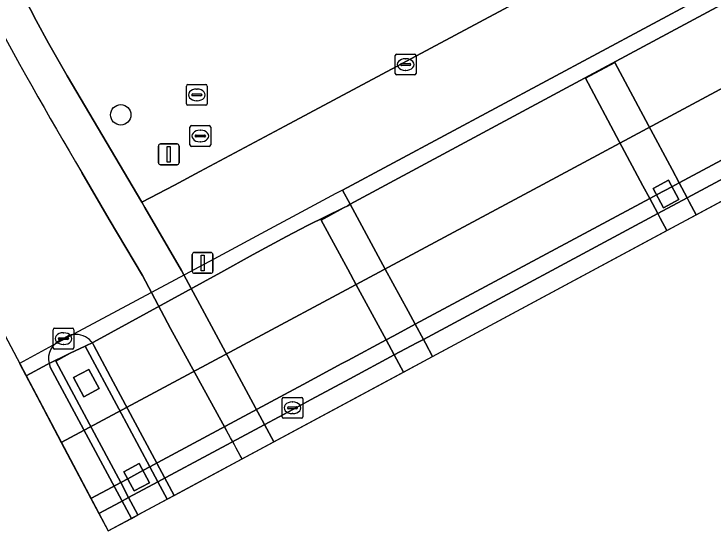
# Model space of a CAD drawing. Extents: x 158793 to 159888, y 384317 to 385256.
# Drawn here: x 159484 to 159517.57, y 384319.44 to 384344.23 of the extents above; entities that cross this region are included whole.
import ezdxf

# ---------------------------------------------------------------- set-up
doc = ezdxf.new("R2010")
doc.units = 0
for name, color, linetype in [('IMGEO_Berm_groen', 7, 'Continuous'), ('IMGEO_Berm_open', 7, 'Continuous'), ('IMGEO_Boom', 7, 'Continuous'), ('IMGEO_Dek', 7, 'Continuous'), ('IMGEO_Kolk', 7, 'Continuous'), ('IMGEO_Lichtmast', 7, 'Continuous'), ('IMGEO_Pijler', 7, 'Continuous'), ('IMGEO_Rijbaan_lokaal_gesloten', 7, 'Continuous'), ('IMGEO_Rijbaan_lokaal_open', 7, 'Continuous'), ('IMGEO_Rijbaan_regionaal_gesloten', 7, 'Continuous'), ('IMGEO_Rioolput', 7, 'Continuous'), ('IMGEO_Verkeerseiland_gesloten', 7, 'Continuous'), ('IMGEO_Voetgangersgebied_gesloten', 7, 'Continuous'), ('IMGEO_Voetgangersgebied_open', 7, 'Continuous')]:
    doc.layers.add(name, color=color, linetype=linetype)

msp = doc.modelspace()

# ---------------------------------------------------------------- linework, layer by layer
at = {"layer": 'IMGEO_Berm_groen'}
msp.add_lwpolyline([(159480.576, 384352.48), (159484.51, 384344.984), (159485.066, 384343.909), (159485.659, 384342.826), (159486.552, 384341.268), (159490.135, 384335.201), (159491.688, 384336.028), (159492.902, 384336.674), (159496.988, 384338.85), (159508.648, 384345.089)], dxfattribs=at)
at = {"layer": 'IMGEO_Berm_open'}
for points in [[(159536.444, 384355.45), (159499.781, 384335.799), (159499.44, 384335.616), (159497.35, 384334.496), (159496.454, 384334.016), (159493.575, 384332.472), (159487.092, 384328.997), (159485.675, 384328.238), (159484.262, 384327.473), (159484.574, 384326.883), (159485.585, 384327.422), (159486.695, 384327.959), (159487.409, 384328.304), (159487.803, 384328.494), (159493.91, 384331.841), (159495.471, 384332.697), (159497.071, 384333.553), (159498.072, 384334.088), (159499.805, 384334.941), (159500, 384335.037), (159500.121, 384335.102), (159511.561, 384341.26), (159529.745, 384351.027), (159536.769, 384354.829)], [(159527.213, 384342.181), (159515.9, 384336.131), (159515.553, 384335.945), (159514.845, 384335.566), (159514.485, 384335.374), (159503.237, 384329.352), (159502.921, 384329.183), (159502.185, 384328.789), (159501.841, 384328.604), (159500, 384327.619), (159499.721, 384327.468), (159497.858, 384326.465), (159496.972, 384325.989), (159490.898, 384322.721), (159490.513, 384322.514), (159490.182, 384322.336), (159489.455, 384321.945), (159489.114, 384321.762), (159488.707, 384321.543), (159487.687, 384320.994), (159488.064, 384320.282), (159489.088, 384320.831), (159489.495, 384321.049), (159490.896, 384321.8), (159491.281, 384322.007), (159497.363, 384325.269), (159498.25, 384325.745), (159500.11, 384326.742), (159502.233, 384327.88), (159503.312, 384328.459), (159503.629, 384328.629), (159514.868, 384334.656), (159516.283, 384335.414), (159522.999, 384339.016)]]:
    msp.add_lwpolyline(points, dxfattribs=at)
at = {"layer": 'IMGEO_Boom'}
msp.add_circle((159489.119, 384339.391), 0.489, dxfattribs=at)
at = {"layer": 'IMGEO_Dek'}
msp.add_lwpolyline([(159488.508, 384319.441), (159617.271, 384388.641), (159616.87, 384389.389), (159616.488, 384390.102), (159613.401, 384395.863), (159613.053, 384396.512), (159610.395, 384395.087), (159563.216, 384369.799), (159561.835, 384369.06), (159550.338, 384362.897), (159549.574, 384362.488), (159548.537, 384361.932), (159539.445, 384357.059), (159537.377, 384355.95), (159536.444, 384355.45), (159499.781, 384335.799), (159499.44, 384335.616), (159497.35, 384334.496), (159496.454, 384334.016), (159493.575, 384332.472), (159487.092, 384328.997), (159485.675, 384328.238), (159484.262, 384327.473)], close=True, dxfattribs=at)
at = {"layer": 'IMGEO_Kolk'}
for p, q in [((159502.279, 384341.378), (159502.279, 384342.23)), ((159502.354, 384342.304), (159503.206, 384342.304)), ((159503.28, 384342.23), (159503.28, 384341.378)), ((159502.538, 384341.798), (159502.538, 384341.81)), ((159502.581, 384341.847), (159502.979, 384341.847)), ((159502.767, 384342.084), (159502.792, 384342.084)), ((159503.022, 384341.81), (159503.022, 384341.798)), ((159502.976, 384341.761), (159502.578, 384341.761)), ((159502.79, 384341.524), (159502.765, 384341.524)), ((159503.206, 384341.304), (159502.354, 384341.304)), ((159492.433, 384337.951), (159492.433, 384338.803)), ((159492.508, 384338.877), (159493.36, 384338.877)), ((159493.434, 384338.803), (159493.434, 384337.951)), ((159492.921, 384338.657), (159492.946, 384338.657)), ((159492.692, 384338.371), (159492.692, 384338.383)), ((159493.13, 384338.334), (159492.732, 384338.334)), ((159492.735, 384338.42), (159493.133, 384338.42)), ((159493.176, 384338.383), (159493.176, 384338.371)), ((159493.36, 384337.877), (159492.508, 384337.877)), ((159492.944, 384338.097), (159492.919, 384338.097)), ((159485.869, 384328.237), (159485.869, 384329.089)), ((159485.944, 384329.163), (159486.796, 384329.163)), ((159486.87, 384329.089), (159486.87, 384328.237)), ((159486.357, 384328.943), (159486.382, 384328.943)), ((159486.128, 384328.657), (159486.128, 384328.669)), ((159486.566, 384328.62), (159486.168, 384328.62)), ((159486.171, 384328.706), (159486.569, 384328.706)), ((159486.38, 384328.383), (159486.355, 384328.383)), ((159486.612, 384328.669), (159486.612, 384328.657)), ((159486.796, 384328.163), (159485.944, 384328.163)), ((159496.854, 384324.92), (159496.854, 384325.772)), ((159496.929, 384325.846), (159497.781, 384325.846)), ((159497.855, 384325.772), (159497.855, 384324.92)), ((159497.113, 384325.34), (159497.113, 384325.352)), ((159497.156, 384325.389), (159497.554, 384325.389)), ((159497.342, 384325.626), (159497.367, 384325.626)), ((159497.597, 384325.352), (159497.597, 384325.34)), ((159497.551, 384325.303), (159497.153, 384325.303)), ((159497.365, 384325.066), (159497.34, 384325.066)), ((159497.781, 384324.846), (159496.929, 384324.846))]:
    msp.add_line(p, q, dxfattribs=at)
for points in [[(159502.279, 384341.378), (159502.279, 384342.23)], [(159502.354, 384342.304), (159503.206, 384342.304)], [(159503.28, 384342.23), (159503.28, 384341.378)], [(159503.206, 384341.304), (159502.354, 384341.304)], [(159492.433, 384337.951), (159492.433, 384338.803)], [(159492.508, 384338.877), (159493.36, 384338.877)], [(159493.434, 384338.803), (159493.434, 384337.951)], [(159493.36, 384337.877), (159492.508, 384337.877)], [(159485.869, 384328.237), (159485.869, 384329.089)], [(159485.944, 384329.163), (159486.796, 384329.163)], [(159486.87, 384329.089), (159486.87, 384328.237)], [(159486.796, 384328.163), (159485.944, 384328.163)], [(159496.854, 384324.92), (159496.854, 384325.772)], [(159496.929, 384325.846), (159497.781, 384325.846)], [(159497.855, 384325.772), (159497.855, 384324.92)], [(159497.781, 384324.846), (159496.929, 384324.846)]]:
    msp.add_lwpolyline(points, dxfattribs=at)
for centre, radius, start, end in [((159502.356, 384342.228), 0.0765, 91.552, 178.448), ((159502.356, 384342.228), 0.0765, 91.552, 178.448), ((159503.204, 384342.228), 0.0765, 1.552, 88.448), ((159503.204, 384342.228), 0.0765, 1.552, 88.448), ((159502.578, 384341.807), 0.0403, 85.8775, 175.7526), ((159502.983, 384341.809), 0.0386, 1.7309, 96.639), ((159502.575, 384341.797), 0.0366, 178.938, 274.7102), ((159502.979, 384341.804), 0.043, 264.8664, 352.4533), ((159502.356, 384341.38), 0.0765, 181.552, 268.448), ((159502.356, 384341.38), 0.0765, 181.552, 268.448), ((159503.204, 384341.38), 0.0765, 271.552, 358.448), ((159503.204, 384341.38), 0.0765, 271.552, 358.448), ((159492.51, 384338.801), 0.0765, 91.552, 178.448), ((159492.51, 384338.801), 0.0765, 91.552, 178.448), ((159493.358, 384338.801), 0.0765, 1.552, 88.448), ((159493.358, 384338.801), 0.0765, 1.552, 88.448), ((159492.732, 384338.38), 0.0403, 85.8775, 175.7526), ((159492.729, 384338.37), 0.0366, 178.938, 274.7102), ((159493.133, 384338.377), 0.043, 264.8664, 352.4533), ((159493.137, 384338.382), 0.0386, 1.7309, 96.639), ((159492.51, 384337.953), 0.0765, 181.552, 268.448), ((159492.51, 384337.953), 0.0765, 181.552, 268.448), ((159493.358, 384337.953), 0.0765, 271.552, 358.448), ((159493.358, 384337.953), 0.0765, 271.552, 358.448), ((159485.946, 384329.087), 0.0765, 91.552, 178.448), ((159485.946, 384329.087), 0.0765, 91.552, 178.448), ((159486.794, 384329.087), 0.0765, 1.552, 88.448), ((159486.794, 384329.087), 0.0765, 1.552, 88.448), ((159486.573, 384328.668), 0.0386, 1.7309, 96.639), ((159486.168, 384328.666), 0.0403, 85.8775, 175.7526), ((159486.165, 384328.656), 0.0366, 178.938, 274.7102), ((159486.569, 384328.663), 0.043, 264.8664, 352.4533), ((159485.946, 384328.239), 0.0765, 181.552, 268.448), ((159485.946, 384328.239), 0.0765, 181.552, 268.448), ((159486.794, 384328.239), 0.0765, 271.552, 358.448), ((159486.794, 384328.239), 0.0765, 271.552, 358.448), ((159496.931, 384325.77), 0.0765, 91.552, 178.448), ((159496.931, 384325.77), 0.0765, 91.552, 178.448), ((159497.779, 384325.77), 0.0765, 1.552, 88.448), ((159497.779, 384325.77), 0.0765, 1.552, 88.448), ((159497.153, 384325.349), 0.0403, 85.8775, 175.7526), ((159497.558, 384325.351), 0.0386, 1.7309, 96.639), ((159497.15, 384325.339), 0.0366, 178.938, 274.7102), ((159497.554, 384325.346), 0.043, 264.8664, 352.4533), ((159496.931, 384324.922), 0.0765, 181.552, 268.448), ((159496.931, 384324.922), 0.0765, 181.552, 268.448), ((159497.779, 384324.922), 0.0765, 271.552, 358.448), ((159497.779, 384324.922), 0.0765, 271.552, 358.448)]:
    msp.add_arc(centre, radius, start, end, dxfattribs=at)
for centre, major_axis, ratio, start_param, end_param in [((159502.766, 384341.804), (-0.387, 0.002), 0.722429, 4.712389, 7.853982), ((159502.791, 384341.804), (-0.39, 0.002), 0.717154, 1.570796, 4.712389), ((159492.92, 384338.377), (-0.387, 0.002), 0.722429, 4.712389, 7.853982), ((159492.945, 384338.377), (-0.39, 0.002), 0.717154, 1.570796, 4.712389), ((159486.356, 384328.663), (-0.387, 0.002), 0.722429, 4.712389, 7.853982), ((159486.381, 384328.663), (-0.39, 0.002), 0.717154, 1.570796, 4.712389), ((159497.341, 384325.346), (-0.387, 0.002), 0.722429, 4.712389, 7.853982), ((159497.366, 384325.346), (-0.39, 0.002), 0.717154, 1.570796, 4.712389)]:
    msp.add_ellipse(centre, major_axis=major_axis, ratio=ratio, start_param=start_param, end_param=end_param, dxfattribs=at)
at = {"layer": 'IMGEO_Lichtmast'}
for p, q in [((159490.925, 384337.097), (159490.925, 384337.897)), ((159490.925, 384337.897), (159490.925, 384337.097)), ((159491.025, 384337.997), (159491.815, 384337.997)), ((159491.815, 384337.997), (159491.025, 384337.997)), ((159491.915, 384337.897), (159491.915, 384337.097)), ((159491.915, 384337.097), (159491.915, 384337.897)), ((159491.815, 384336.997), (159491.025, 384336.997)), ((159491.025, 384336.997), (159491.815, 384336.997)), ((159492.648, 384332.794), (159493.438, 384332.794)), ((159493.438, 384332.794), (159492.648, 384332.794)), ((159492.548, 384331.894), (159492.548, 384332.694)), ((159492.548, 384332.694), (159492.548, 384331.894)), ((159493.538, 384332.694), (159493.538, 384331.894)), ((159493.538, 384331.894), (159493.538, 384332.694)), ((159493.438, 384331.794), (159492.648, 384331.794)), ((159492.648, 384331.794), (159493.438, 384331.794))]:
    msp.add_line(p, q, dxfattribs=at)
for points in [[(159491.345, 384337.872), (159491.495, 384337.872), (159491.495, 384337.122), (159491.345, 384337.122), (159491.345, 384337.872)], [(159492.968, 384332.669), (159493.118, 384332.669), (159493.118, 384331.919), (159492.968, 384331.919), (159492.968, 384332.669)]]:
    msp.add_lwpolyline(points, dxfattribs=at)
for centre, start, end in [((159491.025, 384337.897), 90, 180), ((159491.025, 384337.897), 90, 180), ((159491.815, 384337.897), 0, 90), ((159491.815, 384337.897), 360, 90), ((159491.025, 384337.097), 180, 270), ((159491.025, 384337.097), 180, 270), ((159491.815, 384337.097), 270, 0), ((159491.815, 384337.097), 270, 0), ((159492.648, 384332.694), 90, 180), ((159492.648, 384332.694), 90, 180), ((159493.438, 384332.694), 0, 90), ((159493.438, 384332.694), 360, 90), ((159492.648, 384331.894), 180, 270), ((159492.648, 384331.894), 180, 270), ((159493.438, 384331.894), 270, 0), ((159493.438, 384331.894), 270, 0)]:
    msp.add_arc(centre, 0.1, start, end, dxfattribs=at)
at = {"layer": 'IMGEO_Pijler'}
for points in [[(159515.303, 384333.841), (159516.718, 384334.601), (159516.383, 384335.227), (159516.283, 384335.414), (159515.9, 384336.131), (159515.558, 384336.771), (159514.433, 384338.875), (159512.82, 384341.893), (159511.401, 384341.152), (159513.025, 384338.108), (159514.153, 384335.995), (159514.485, 384335.374), (159514.868, 384334.656), (159514.981, 384334.445)], [(159515.145, 384334.938), (159515.88, 384335.332), (159515.388, 384336.252), (159514.652, 384335.858)], [(159515.145, 384334.938), (159514.652, 384335.858), (159515.388, 384336.252), (159515.88, 384335.332)], [(159504.074, 384327.807), (159503.727, 384328.448), (159503.629, 384328.629), (159503.237, 384329.352), (159502.901, 384329.973), (159501.805, 384331.996), (159500.121, 384335.102), (159500, 384335.037), (159499.805, 384334.941), (159498.728, 384334.348), (159500, 384332.001), (159500.413, 384331.238), (159501.841, 384328.604), (159502.233, 384327.88), (159502.679, 384327.057)], [(159491.344, 384320.965), (159490.896, 384321.8), (159490.513, 384322.514), (159489.023, 384325.293), (159487.409, 384328.304), (159486.695, 384327.959), (159486.002, 384327.578), (159487.612, 384324.569), (159489.114, 384321.762), (159489.495, 384321.049), (159489.943, 384320.212)], [(159487.345, 384325.876), (159488.08, 384326.269), (159487.588, 384327.189), (159486.853, 384326.796)], [(159487.345, 384325.876), (159486.853, 384326.796), (159487.588, 384327.189), (159488.08, 384326.269)], [(159489.758, 384321.361), (159490.493, 384321.754), (159490.001, 384322.674), (159489.266, 384322.281)], [(159489.758, 384321.361), (159489.266, 384322.281), (159490.001, 384322.674), (159490.493, 384321.754)]]:
    msp.add_lwpolyline(points, close=True, dxfattribs=at)
at = {"layer": 'IMGEO_Rijbaan_lokaal_gesloten'}
for points in [[(159496.453, 384323.711), (159492.037, 384331.926), (159490.276, 384334.957), (159490.135, 384335.201), (159486.552, 384341.268), (159485.659, 384342.826), (159485.066, 384343.909), (159484.51, 384344.984), (159480.576, 384352.48)], [(159487.243, 384336.626), (159488.568, 384334.367), (159490.159, 384331.69), (159491.507, 384329.156), (159494.189, 384324.251)], [(159494.935, 384322.895), (159496.453, 384323.711)]]:
    msp.add_lwpolyline(points, dxfattribs=at)
for centre, radius, start, end in [((159726.928, 384477.491), 278.014, 206.49103, 210.44321), ((159392.628, 384267.508), 116.338, 28.43016, 29.19238)]:
    msp.add_arc(centre, radius, start, end, dxfattribs=at)
at = {"layer": 'IMGEO_Rijbaan_lokaal_open'}
for points in [[(159475.542, 384343.968), (159488.508, 384319.441), (159489.625, 384320.041), (159485.735, 384327.288)], [(159494.189, 384324.251), (159491.507, 384329.156), (159490.159, 384331.69), (159488.568, 384334.367), (159487.243, 384336.626)], [(159486.13, 384328.546), (159486.37, 384328.663), (159486.626, 384328.809)], [(159487.834, 384328.334), (159488.76, 384326.597), (159491.674, 384321.142), (159494.935, 384322.895)]]:
    msp.add_lwpolyline(points, dxfattribs=at)
for centre, radius, start, end in [((159726.928, 384477.491), 278.014, 206.49103, 210.44321), ((159486.94, 384328.009), 0.86, 80.6366, 111.434), ((159486.973, 384327.898), 0.965, 26.8561, 83.6509), ((159486.655, 384327.69), 1.004, 121.5418, 203.5946), ((159392.628, 384267.508), 116.338, 28.43016, 29.19238)]:
    msp.add_arc(centre, radius, start, end, dxfattribs=at)
at = {"layer": 'IMGEO_Rijbaan_regionaal_gesloten'}
for points in [[(159563.57, 384369.197), (159561.6, 384368.144), (159554.006, 384364.083), (159551.589, 384362.782), (159548.951, 384361.363), (159538.146, 384355.568), (159536.769, 384354.829), (159529.745, 384351.027), (159511.561, 384341.26), (159500.121, 384335.102), (159500, 384335.037), (159499.805, 384334.941), (159498.072, 384334.088), (159497.071, 384333.553), (159495.471, 384332.697), (159493.91, 384331.841), (159487.803, 384328.494), (159487.409, 384328.304), (159486.695, 384327.959), (159485.585, 384327.422), (159484.574, 384326.883), (159486.263, 384323.687), (159509.363, 384336.06), (159611.462, 384390.851)], [(159611.462, 384390.851), (159509.363, 384336.06), (159486.263, 384323.687), (159487.687, 384320.994), (159488.707, 384321.543), (159489.114, 384321.762), (159489.455, 384321.945), (159490.182, 384322.336), (159490.513, 384322.514), (159490.898, 384322.721), (159496.972, 384325.989), (159497.858, 384326.465), (159499.721, 384327.468), (159500, 384327.619), (159501.841, 384328.604), (159502.185, 384328.789), (159502.921, 384329.183), (159503.237, 384329.352), (159514.485, 384335.374), (159514.845, 384335.566), (159515.553, 384335.945), (159515.9, 384336.131), (159527.213, 384342.181)], [(159540.269, 384348.269), (159528.993, 384342.228), (159527.591, 384341.476), (159522.999, 384339.016), (159516.283, 384335.414), (159514.868, 384334.656), (159503.629, 384328.629), (159503.312, 384328.459), (159502.233, 384327.88), (159500.11, 384326.742), (159498.25, 384325.745), (159497.363, 384325.269), (159491.281, 384322.007), (159490.896, 384321.8), (159489.495, 384321.049), (159489.088, 384320.831), (159488.064, 384320.282), (159488.508, 384319.441), (159617.271, 384388.641)]]:
    msp.add_lwpolyline(points, dxfattribs=at)
at = {"layer": 'IMGEO_Rioolput'}
for p, q in [((159492.342, 384340.848), (159493.194, 384340.848)), ((159492.267, 384339.922), (159492.267, 384340.774)), ((159492.755, 384340.628), (159492.78, 384340.628)), ((159493.268, 384340.774), (159493.268, 384339.922)), ((159492.526, 384340.342), (159492.526, 384340.354)), ((159492.964, 384340.305), (159492.566, 384340.305)), ((159492.569, 384340.391), (159492.967, 384340.391)), ((159493.01, 384340.354), (159493.01, 384340.342)), ((159493.194, 384339.848), (159492.342, 384339.848)), ((159492.778, 384340.068), (159492.753, 384340.068))]:
    msp.add_line(p, q, dxfattribs=at)
for points in [[(159492.342, 384340.848), (159493.194, 384340.848)], [(159492.267, 384339.922), (159492.267, 384340.774)], [(159493.268, 384340.774), (159493.268, 384339.922)], [(159493.194, 384339.848), (159492.342, 384339.848)]]:
    msp.add_lwpolyline(points, dxfattribs=at)
for centre, radius, start, end in [((159492.344, 384340.772), 0.0765, 91.552, 178.448), ((159492.344, 384340.772), 0.0765, 91.552, 178.448), ((159493.192, 384340.772), 0.0765, 1.552, 88.448), ((159493.192, 384340.772), 0.0765, 1.552, 88.448), ((159492.566, 384340.351), 0.0403, 85.8775, 175.7526), ((159492.563, 384340.341), 0.0366, 178.938, 274.7102), ((159492.967, 384340.348), 0.043, 264.8664, 352.4533), ((159492.971, 384340.353), 0.0386, 1.7309, 96.639), ((159492.344, 384339.924), 0.0765, 181.552, 268.448), ((159492.344, 384339.924), 0.0765, 181.552, 268.448), ((159493.192, 384339.924), 0.0765, 271.552, 358.448), ((159493.192, 384339.924), 0.0765, 271.552, 358.448)]:
    msp.add_arc(centre, radius, start, end, dxfattribs=at)
for centre, major_axis, ratio, start_param, end_param in [((159492.754, 384340.348), (-0.387, 0.002), 0.722429, 4.712389, 7.853982), ((159492.779, 384340.348), (-0.39, 0.002), 0.717154, 1.570796, 4.712389)]:
    msp.add_ellipse(centre, major_axis=major_axis, ratio=ratio, start_param=start_param, end_param=end_param, dxfattribs=at)
at = {"layer": 'IMGEO_Verkeerseiland_gesloten'}
for points in [[(159486.626, 384328.809), (159486.37, 384328.663), (159486.13, 384328.546)], [(159485.735, 384327.288), (159489.625, 384320.041), (159489.943, 384320.212), (159489.495, 384321.049), (159489.114, 384321.762), (159487.612, 384324.569), (159486.002, 384327.578), (159486.695, 384327.959), (159487.409, 384328.304), (159489.023, 384325.293), (159490.513, 384322.514), (159490.896, 384321.8), (159491.344, 384320.965), (159491.674, 384321.142)], [(159491.674, 384321.142), (159488.76, 384326.597), (159487.834, 384328.334)]]:
    msp.add_lwpolyline(points, dxfattribs=at)
for centre, radius, start, end in [((159486.94, 384328.009), 0.86, 80.6366, 111.434), ((159486.973, 384327.898), 0.965, 26.8561, 83.6509), ((159486.655, 384327.69), 1.004, 121.5418, 203.5946)]:
    msp.add_arc(centre, radius, start, end, dxfattribs=at)
at = {"layer": 'IMGEO_Voetgangersgebied_gesloten'}
msp.add_lwpolyline([(159535.794, 384358.967), (159535.134, 384359.395), (159532.677, 384357.984), (159515.405, 384348.714), (159508.648, 384345.089), (159496.988, 384338.85), (159492.902, 384336.674), (159491.688, 384336.028), (159490.135, 384335.201), (159490.276, 384334.957), (159492.037, 384331.926), (159496.453, 384323.711), (159502.679, 384327.057), (159502.233, 384327.88), (159501.841, 384328.604), (159500.413, 384331.238), (159500, 384332.001), (159498.728, 384334.348), (159499.805, 384334.941), (159500, 384335.037), (159500.121, 384335.102), (159499.752, 384335.783), (159536.444, 384355.45)], dxfattribs=at)
at = {"layer": 'IMGEO_Voetgangersgebied_open'}
msp.add_lwpolyline([(159536.444, 384355.45), (159499.752, 384335.783), (159500.121, 384335.102), (159501.805, 384331.996), (159502.901, 384329.973), (159503.237, 384329.352), (159503.629, 384328.629), (159503.727, 384328.448), (159504.074, 384327.807), (159515.303, 384333.841), (159514.981, 384334.445), (159514.868, 384334.656), (159514.485, 384335.374), (159514.153, 384335.995), (159513.025, 384338.108), (159511.401, 384341.152), (159512.82, 384341.893), (159514.433, 384338.875), (159515.558, 384336.771), (159515.9, 384336.131), (159516.283, 384335.414), (159516.383, 384335.227), (159516.718, 384334.601), (159528.02, 384340.675)], dxfattribs=at)

doc.saveas('drawing.dxf')
